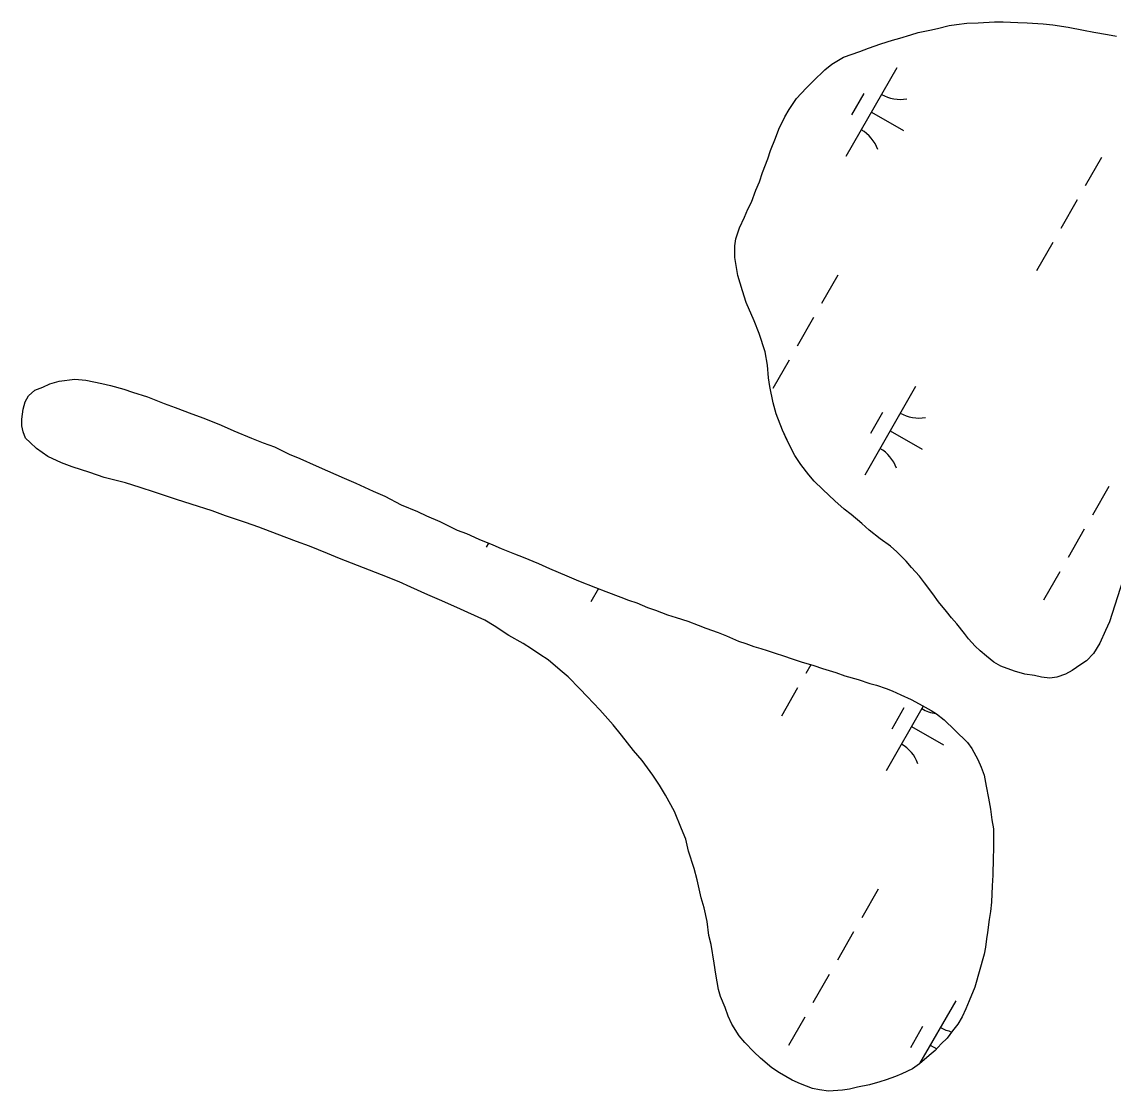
# Model space of a CAD drawing. Extents: x 3930721 to 3950824, y 220441 to 242861.
# Drawn here: x 3941703 to 3942237, y 225942 to 226465 of the extents above; entities that cross this region are included whole.
import ezdxf

# ---------------------------------------------------------------- set-up
doc = ezdxf.new("R2010")
doc.units = 0
doc.layers.add('V-TOPO-SHOR', color=7, linetype='Continuous')
doc.layers.add('V-WETL-SWMP', color=7, linetype='Continuous')

msp = doc.modelspace()

# ---------------------------------------------------------------- linework, layer by layer
at = {"layer": 'V-TOPO-SHOR'}
for points in [[(3942062.22, 226382.54), (3942064.02, 226386.6), (3942065.41, 226391.26), (3942068.01, 226397.95), (3942069.4, 226402), (3942071.8, 226408.09), (3942073.4, 226412.34), (3942076.4, 226418.43), (3942078.4, 226422.08), (3942082.02, 226427.36), (3942086.84, 226432.44), (3942090.26, 226435.9), (3942095.9, 226441.4), (3942099.33, 226444.24), (3942104.97, 226447.71), (3942113.05, 226450.39), (3942117.29, 226452.03), (3942123.35, 226454.08), (3942129, 226455.93), (3942132.64, 226456.96), (3942137.89, 226458.61), (3942141.53, 226459.64), (3942147.18, 226460.88), (3942151.02, 226461.71), (3942156.68, 226463.16), (3942160.32, 226463.58), (3942165.38, 226464.22), (3942170.84, 226464.45), (3942178.93, 226464.9), (3942183.18, 226464.92), (3942190.26, 226464.55), (3942194.91, 226464.37), (3942202.6, 226464.01), (3942207.46, 226463.43), (3942214.95, 226462.25), (3942222.45, 226460.88)], [(3942222.45, 226460.88), (3942227.51, 226459.89), (3942234.19, 226458.71), (3942238.45, 226457.93)], [(3942235.1, 226171.43), (3942233.1, 226167.17), (3942230.3, 226161.09), (3942227.29, 226156.01), (3942223.87, 226152.36), (3942221.05, 226150.52), (3942216.82, 226147.66), (3942213.59, 226145.83), (3942209.35, 226144.39), (3942205.91, 226143.96), (3942201.86, 226144.35), (3942198.42, 226145.14), (3942193.76, 226145.92), (3942188.7, 226147.31), (3942182.01, 226149.7), (3942178.56, 226151.71), (3942174.9, 226154.72), (3942171.85, 226157.34), (3942169.41, 226159.55), (3942166.16, 226163.18), (3942164.12, 226165.8), (3942160.45, 226170.43), (3942157.81, 226173.45), (3942155.36, 226176.47), (3942151.49, 226181.31), (3942148.64, 226185.14), (3942144.57, 226190.58), (3942142.12, 226193.8), (3942138.25, 226198.03), (3942135.61, 226201.05), (3942131.13, 226205.68), (3942128.08, 226208.5), (3942123.01, 226212.11), (3942117.52, 226216.33), (3942114.07, 226219.55), (3942108.78, 226223.97), (3942105.33, 226226.58), (3942100.86, 226230.61), (3942094.96, 226236.24), (3942090.69, 226240.27), (3942088.04, 226243.29), (3942084.17, 226248.32), (3942081.32, 226252.76), (3942077.43, 226260.23), (3942075.18, 226265.27), (3942072.11, 226273.14), (3942070.66, 226278.6), (3942069, 226286.48), (3942068.37, 226290.73), (3942067.93, 226296.99), (3942066.69, 226303.46), (3942063.8, 226312.55), (3942061.34, 226318.61), (3942057.45, 226327.69), (3942055.6, 226333.35), (3942053.34, 226340.82), (3942051.87, 226349.71), (3942051.84, 226355.38), (3942052.43, 226358.82), (3942054.23, 226364.09), (3942056.63, 226369.36), (3942058.22, 226373.22), (3942060.03, 226376.67), (3942062.22, 226382.54)], [(3941703.31, 226267.35), (3941703.3, 226270.59), (3941703.88, 226275.45), (3941704.87, 226279.1), (3941706.48, 226281.94), (3941709.7, 226284.78), (3941713.54, 226286.22), (3941716.96, 226287.86), (3941721.61, 226289.1), (3941729.29, 226290.15), (3941734.56, 226289.57), (3941742.46, 226287.99), (3941746.71, 226287), (3941753.19, 226285.22), (3941757.45, 226283.82), (3941764.75, 226281.43), (3941772.85, 226278.24), (3941778.33, 226276.25), (3941786.44, 226273.25), (3941792.31, 226271.06), (3941800.83, 226267.67), (3941806.91, 226264.86), (3941815.63, 226261.27), (3941821.31, 226259.07), (3941826.78, 226257.08), (3941834.08, 226253.48), (3941839.16, 226251.28), (3941847.27, 226247.68), (3941852.74, 226245.28), (3941860.85, 226241.68), (3941866.53, 226239.28), (3941875.05, 226235.28), (3941880.73, 226232.88), (3941888.84, 226228.68), (3941896.75, 226225.48), (3941901.21, 226223.28), (3941907.7, 226220.48), (3941916.22, 226216.28), (3941920.68, 226214.68), (3941926.76, 226211.88), (3941933.66, 226209.09), (3941937.71, 226207.29), (3941944.2, 226204.69), (3941948.46, 226203.1), (3941955.96, 226199.9), (3941961.23, 226197.5), (3941969.75, 226193.9), (3941975.43, 226191.5), (3941983.74, 226188.31), (3941988.81, 226186.31), (3941996.1, 226183.52), (3941999.96, 226182.12), (3942004.01, 226180.73), (3942009.28, 226178.53), (3942013.13, 226177.14), (3942019.01, 226174.94), (3942023.27, 226173.55), (3942028.94, 226171.76), (3942034.01, 226169.76), (3942037.66, 226168.37), (3942043.74, 226166.17), (3942047.79, 226164.58), (3942053.68, 226161.98), (3942057.32, 226160.78), (3942061.17, 226159.39), (3942064.62, 226158.39), (3942067.66, 226157.4), (3942072.12, 226156), (3942075.16, 226155.01), (3942080.43, 226153.21), (3942084.28, 226151.82), (3942090.56, 226150.03), (3942094.82, 226148.64), (3942101.3, 226146.65), (3942105.76, 226145.05), (3942112.24, 226143.27), (3942117.92, 226141.27), (3942121.16, 226140.48), (3942125.82, 226138.89), (3942128.86, 226137.69), (3942133.12, 226135.69), (3942138.19, 226133.49), (3942142.05, 226131.29), (3942147.93, 226128.08), (3942150.57, 226126.48), (3942154.23, 226123.46), (3942159.51, 226118.43), (3942165.61, 226112.39), (3942167.86, 226109.57), (3942170.72, 226104.12), (3942172.36, 226100.29), (3942173.79, 226096.45), (3942174.83, 226091), (3942175.88, 226085.13), (3942176.91, 226079.88), (3942177.55, 226074.62), (3942178.38, 226070.18), (3942178.4, 226066.53), (3942178.43, 226060.46), (3942178.25, 226055.81), (3942178.1, 226047.52)], [(3942169.28, 225992.84), (3942166.48, 225986.15), (3942164.89, 225982.1), (3942163.09, 225978.24), (3942160.88, 225974.59), (3942158.27, 225971.34), (3942155.66, 225967.89), (3942152.84, 225965.04), (3942149.82, 225961.79), (3942147, 225959.35), (3942142.17, 225955.27), (3942138.74, 225952.83), (3942133.49, 225950.37), (3942130.46, 225949.14), (3942125.82, 225947.5), (3942122.79, 225946.47), (3942117.74, 225945.03), (3942111.88, 225943.78), (3942108.04, 225942.95), (3942104.6, 225942.33), (3942097.73, 225941.89), (3942093.27, 225942.47), (3942089.83, 225943.26), (3942083.95, 225945.46), (3942079.9, 225947.26), (3942073.81, 225950.86), (3942069.95, 225953.27), (3942064.46, 225958.1), (3942061.21, 225961.12), (3942056.73, 225965.75), (3942054.09, 225968.97), (3942050.42, 225974.61), (3942048.57, 225978.65), (3942047.14, 225982.89), (3942044.88, 225988.14), (3942043.85, 225991.57), (3942042.6, 225999.05), (3942041.76, 226004.51), (3942040.3, 226013.61), (3942039.26, 226018.05), (3942038.42, 226024.93), (3942036.96, 226031.6), (3942035.52, 226036.44), (3942033.45, 226045.33), (3942032.01, 226050.79), (3942029.33, 226059.27), (3942027.89, 226065.13), (3942025.84, 226070.18), (3942022.35, 226078.66), (3942018.06, 226086.73), (3942015, 226091.57), (3942011.74, 226096.4), (3942006.64, 226103.66), (3942002.37, 226108.49), (3941996.46, 226115.95), (3941992.39, 226120.99), (3941985.88, 226128.44), (3941979.77, 226134.88), (3941976.11, 226138.71), (3941970.41, 226144.54), (3941966.55, 226147.76), (3941960.66, 226152.79), (3941956.6, 226155.39), (3941952.54, 226158.2), (3941948.48, 226160.81), (3941941.38, 226164.82), (3941934.27, 226169.44), (3941929.6, 226172.24), (3941921.29, 226176.05), (3941916.01, 226178.44), (3941907.5, 226182.24), (3941901.82, 226184.64), (3941893.5, 226188.44), (3941887.83, 226191.04), (3941879.11, 226194.43), (3941870.39, 226197.83), (3941867.35, 226199.03), (3941858.63, 226202.42), (3941852.75, 226204.82), (3941844.03, 226208.41), (3941837.55, 226210.81), (3941828.22, 226214.4), (3941819.1, 226217.79), (3941812.62, 226219.98), (3941802.89, 226223.37), (3941796.4, 226225.76), (3941786.06, 226228.95), (3941778.97, 226231.34), (3941768.23, 226234.92), (3941761.13, 226237.11), (3941754.04, 226239.5), (3941743.51, 226242.07), (3941736.62, 226244.46), (3941727.9, 226247.25), (3941722.63, 226249.24), (3941715.94, 226252.25), (3941710.45, 226256.26), (3941707.41, 226259.08), (3941705.17, 226261.29), (3941703.94, 226264.32), (3941703.31, 226267.35)], [(3942246.65, 226207.71), (3942235.1, 226171.43)], [(3942178.1, 226047.52), (3942177.72, 226042.25), (3942177.36, 226034.36), (3942176.98, 226029.71), (3942176.19, 226025.86), (3942175.41, 226019.58), (3942175.02, 226016.34), (3942174.44, 226012.29), (3942173.85, 226008.85), (3942169.28, 225992.84)]]:
    msp.add_lwpolyline(points, dxfattribs=at)
at = {"layer": 'V-WETL-SWMP'}
for p, q in [((3942131.11, 226442.43), (3942106.26, 226399.04)), ((3942114.97, 226429.78), (3942109.01, 226419.36)), ((3942118.68, 226420.74), (3942134.3, 226411.79)), ((3942231.18, 226398.6), (3942223.23, 226384.72)), ((3942219.26, 226377.78), (3942211.3, 226363.89)), ((3942207.33, 226356.95), (3942199.38, 226343.07)), ((3942102.29, 226341.05), (3942094.33, 226327.17)), ((3942090.36, 226320.23), (3942082.41, 226306.34)), ((3942078.43, 226299.4), (3942070.48, 226285.52)), ((3942140.26, 226286.55), (3942115.41, 226243.16)), ((3942124.12, 226273.9), (3942118.16, 226263.49)), ((3942127.83, 226264.86), (3942143.45, 226255.91)), ((3942234.7, 226237.56), (3942226.75, 226223.68)), ((3942222.77, 226216.73), (3942214.82, 226202.85)), ((3941931.47, 226209.98), (3941930.32, 226207.96)), ((3942210.84, 226195.91), (3942202.89, 226182.02)), ((3941985.23, 226187.72), (3941981.54, 226181.27)), ((3942089.07, 226150.46), (3942086.58, 226146.12)), ((3942082.61, 226139.18), (3942074.66, 226125.3)), ((3942143.99, 226130.23), (3942125.88, 226098.61)), ((3942134.59, 226129.34), (3942128.63, 226118.93)), ((3942138.31, 226120.3), (3942153.93, 226111.36)), ((3942121.91, 226040.62), (3942113.96, 226026.73)), ((3942109.98, 226019.79), (3942102.03, 226005.91)), ((3942098.05, 225998.96), (3942090.1, 225985.08)), ((3942159.88, 225986.12), (3942142.26, 225955.35)), ((3942086.13, 225978.14), (3942078.17, 225964.25)), ((3942143.74, 225973.46), (3942137.78, 225963.05)), ((3942147.46, 225964.42), (3942150.6, 225962.62))]:
    msp.add_line(p, q, dxfattribs=at)
for points in [[(3942062.22, 226382.54), (3942064.02, 226386.6), (3942065.41, 226391.26), (3942068.01, 226397.95), (3942069.4, 226402), (3942071.8, 226408.09), (3942073.39, 226412.34), (3942076.4, 226418.43), (3942078.4, 226422.08), (3942082.01, 226427.36), (3942086.84, 226432.44), (3942090.26, 226435.9), (3942095.9, 226441.39), (3942099.32, 226444.24), (3942104.97, 226447.71), (3942113.05, 226450.39), (3942117.29, 226452.03), (3942123.35, 226454.08), (3942129, 226455.93), (3942132.64, 226456.96), (3942137.89, 226458.61), (3942141.53, 226459.64), (3942147.19, 226460.88), (3942151.02, 226461.71), (3942156.68, 226463.16), (3942160.32, 226463.58), (3942165.38, 226464.22), (3942170.84, 226464.45), (3942178.93, 226464.9), (3942183.18, 226464.92), (3942190.26, 226464.55), (3942194.91, 226464.37), (3942202.6, 226464.01), (3942207.46, 226463.43), (3942214.95, 226462.25), (3942222.45, 226460.88), (3942227.51, 226459.89), (3942234.19, 226458.71), (3942238.45, 226457.93)], [(3942198.42, 226145.14), (3942193.76, 226145.92), (3942188.7, 226147.31), (3942182.01, 226149.71), (3942178.56, 226151.71), (3942174.9, 226154.73), (3942171.85, 226157.34), (3942169.41, 226159.55), (3942166.16, 226163.18), (3942164.12, 226165.8), (3942160.45, 226170.43), (3942157.81, 226173.45), (3942155.36, 226176.47), (3942151.49, 226181.31), (3942148.64, 226185.14), (3942144.57, 226190.58), (3942142.12, 226193.8), (3942138.25, 226198.03), (3942135.61, 226201.05), (3942131.13, 226205.68), (3942128.08, 226208.5), (3942123.01, 226212.11), (3942117.52, 226216.33), (3942114.07, 226219.55), (3942108.78, 226223.97), (3942105.33, 226226.58), (3942100.86, 226230.61), (3942094.96, 226236.24), (3942090.69, 226240.27), (3942088.04, 226243.29), (3942084.17, 226248.32), (3942081.32, 226252.76), (3942077.43, 226260.22), (3942075.18, 226265.27), (3942072.11, 226273.14), (3942070.66, 226278.6), (3942069, 226286.48), (3942068.37, 226290.73), (3942067.93, 226296.99), (3942066.69, 226303.46), (3942063.81, 226312.55), (3942061.35, 226318.61), (3942057.45, 226327.69), (3942055.6, 226333.35), (3942053.34, 226340.82), (3942051.87, 226349.71), (3942051.84, 226355.38), (3942052.43, 226358.82), (3942054.23, 226364.09), (3942056.63, 226369.36), (3942058.22, 226373.22), (3942060.03, 226376.67), (3942062.22, 226382.54)], [(3941743.51, 226242.07), (3941736.62, 226244.46), (3941727.9, 226247.25), (3941722.63, 226249.25), (3941715.94, 226252.24), (3941710.46, 226256.26), (3941707.41, 226259.08), (3941705.17, 226261.29), (3941703.94, 226264.32), (3941703.31, 226267.35), (3941703.3, 226270.59), (3941703.88, 226275.45), (3941704.87, 226279.1), (3941706.48, 226281.94), (3941709.7, 226284.79), (3941713.53, 226286.22), (3941716.96, 226287.86), (3941721.61, 226289.1), (3941729.29, 226290.15), (3941734.56, 226289.57), (3941742.46, 226287.99), (3941746.71, 226287), (3941753.19, 226285.22), (3941757.45, 226283.82), (3941764.75, 226281.43), (3941772.85, 226278.24), (3941778.33, 226276.25), (3941786.44, 226273.25), (3941792.31, 226271.06), (3941800.83, 226267.67), (3941806.91, 226264.86), (3941815.63, 226261.27), (3941821.31, 226259.07), (3941826.78, 226257.08), (3941834.08, 226253.48), (3941839.15, 226251.28), (3941847.27, 226247.68), (3941852.74, 226245.28), (3941860.85, 226241.68), (3941866.53, 226239.28), (3941875.05, 226235.28), (3941880.73, 226232.88), (3941888.84, 226228.68), (3941896.75, 226225.48), (3941901.21, 226223.28), (3941907.7, 226220.48), (3941916.22, 226216.28), (3941920.68, 226214.68), (3941926.76, 226211.88), (3941933.66, 226209.09), (3941937.71, 226207.29), (3941944.2, 226204.69), (3941948.46, 226203.1), (3941955.96, 226199.9), (3941961.23, 226197.5), (3941969.75, 226193.9), (3941975.43, 226191.51), (3941983.74, 226188.31), (3941988.81, 226186.32), (3941996.1, 226183.52), (3941999.96, 226182.12), (3942004.01, 226180.73), (3942009.28, 226178.53), (3942013.13, 226177.14), (3942019.01, 226174.94), (3942023.27, 226173.55), (3942028.94, 226171.76), (3942034.01, 226169.76), (3942037.66, 226168.36), (3942043.74, 226166.17), (3942047.79, 226164.57), (3942053.68, 226161.98), (3942057.32, 226160.78), (3942061.18, 226159.39), (3942064.62, 226158.39), (3942067.66, 226157.4), (3942072.12, 226156), (3942075.16, 226155.01), (3942080.43, 226153.21), (3942084.28, 226151.82), (3942090.56, 226150.03), (3942094.82, 226148.64), (3942101.3, 226146.65), (3942105.76, 226145.05), (3942112.24, 226143.27), (3942117.92, 226141.27), (3942121.16, 226140.48), (3942125.82, 226138.89), (3942128.86, 226137.69), (3942133.12, 226135.69), (3942138.19, 226133.49), (3942142.05, 226131.29), (3942147.93, 226128.08), (3942150.57, 226126.48), (3942154.23, 226123.46), (3942159.51, 226118.43), (3942165.62, 226112.39), (3942167.86, 226109.57), (3942170.72, 226104.12), (3942172.36, 226100.29), (3942173.79, 226096.45)], [(3942178.1, 226047.52), (3942177.72, 226042.25), (3942177.36, 226034.36), (3942176.98, 226029.71), (3942176.19, 226025.86), (3942175.41, 226019.58), (3942175.02, 226016.34), (3942174.44, 226012.29), (3942173.85, 226008.85), (3942169.28, 225992.84), (3942166.48, 225986.15), (3942164.89, 225982.1), (3942163.09, 225978.24), (3942160.88, 225974.59), (3942158.27, 225971.34), (3942155.66, 225967.89), (3942152.84, 225965.04), (3942149.82, 225961.79), (3942147, 225959.34), (3942142.17, 225955.27), (3942138.74, 225952.83), (3942133.49, 225950.37), (3942130.46, 225949.14), (3942125.82, 225947.5), (3942122.79, 225946.47), (3942117.74, 225945.03), (3942111.88, 225943.78), (3942108.04, 225942.95), (3942104.6, 225942.33), (3942097.73, 225941.89), (3942093.27, 225942.47), (3942089.83, 225943.26), (3942083.95, 225945.46), (3942079.9, 225947.26), (3942073.81, 225950.86), (3942069.95, 225953.27), (3942064.46, 225958.1), (3942061.21, 225961.12), (3942056.73, 225965.75), (3942054.09, 225968.97), (3942050.42, 225974.61), (3942048.57, 225978.65), (3942047.14, 225982.89), (3942044.88, 225988.14), (3942043.85, 225991.57), (3942042.6, 225999.05), (3942041.76, 226004.51), (3942040.3, 226013.61), (3942039.26, 226018.05), (3942038.42, 226024.93), (3942036.96, 226031.6), (3942035.52, 226036.44), (3942033.45, 226045.33), (3942032.01, 226050.79), (3942029.33, 226059.27), (3942027.89, 226065.13), (3942025.84, 226070.18), (3942022.35, 226078.66), (3942018.06, 226086.73), (3942015, 226091.57), (3942011.74, 226096.41), (3942006.64, 226103.66), (3942002.37, 226108.49), (3941996.46, 226115.95), (3941992.39, 226120.99), (3941985.88, 226128.44), (3941979.77, 226134.88), (3941976.11, 226138.7), (3941970.41, 226144.54), (3941966.55, 226147.76), (3941960.66, 226152.79), (3941956.6, 226155.39), (3941952.54, 226158.2), (3941948.48, 226160.81), (3941941.38, 226164.82), (3941934.27, 226169.44), (3941929.6, 226172.24), (3941921.29, 226176.05), (3941916.01, 226178.45), (3941907.5, 226182.24), (3941901.82, 226184.64), (3941893.5, 226188.44), (3941887.83, 226191.04), (3941879.11, 226194.43), (3941870.39, 226197.83), (3941867.35, 226199.03), (3941858.63, 226202.42), (3941852.75, 226204.82), (3941844.03, 226208.41), (3941837.55, 226210.81), (3941828.22, 226214.4), (3941819.1, 226217.79), (3941812.61, 226219.98), (3941802.89, 226223.37), (3941796.4, 226225.76), (3941786.06, 226228.95), (3941778.97, 226231.33), (3941768.23, 226234.92), (3941761.14, 226237.11), (3941754.04, 226239.5), (3941743.51, 226242.07)], [(3942246.65, 226207.71), (3942235.1, 226171.43), (3942233.1, 226167.17), (3942230.3, 226161.09), (3942227.29, 226156.01), (3942223.87, 226152.35), (3942221.05, 226150.52), (3942216.82, 226147.66), (3942213.59, 226145.83), (3942209.35, 226144.39), (3942205.91, 226143.96), (3942201.86, 226144.35), (3942198.42, 226145.14)], [(3942173.79, 226096.45), (3942174.83, 226091), (3942175.88, 226085.13), (3942176.91, 226079.88), (3942177.55, 226074.62), (3942178.38, 226070.18), (3942178.4, 226066.53), (3942178.43, 226060.46), (3942178.25, 226055.81), (3942178.1, 226047.52)]]:
    msp.add_lwpolyline(points, dxfattribs=at)
for centre, start, end in [((3942132.62, 226444.59), 239.4279, 280.9715), ((3942105.16, 226396.65), 19.4279, 60.9715), ((3942141.77, 226288.71), 239.4279, 280.9715), ((3942114.31, 226240.77), 19.4279, 60.9715), ((3942152.24, 226144.15), 239.4279, 263.7034), ((3942124.79, 226096.21), 19.4279, 60.9715), ((3942161.39, 225988.27), 239.4279, 258.902), ((3942133.93, 225940.34), 60.4254, 60.9715)]:
    msp.add_arc(centre, 17.62, start, end, dxfattribs=at)

doc.saveas('drawing.dxf')
